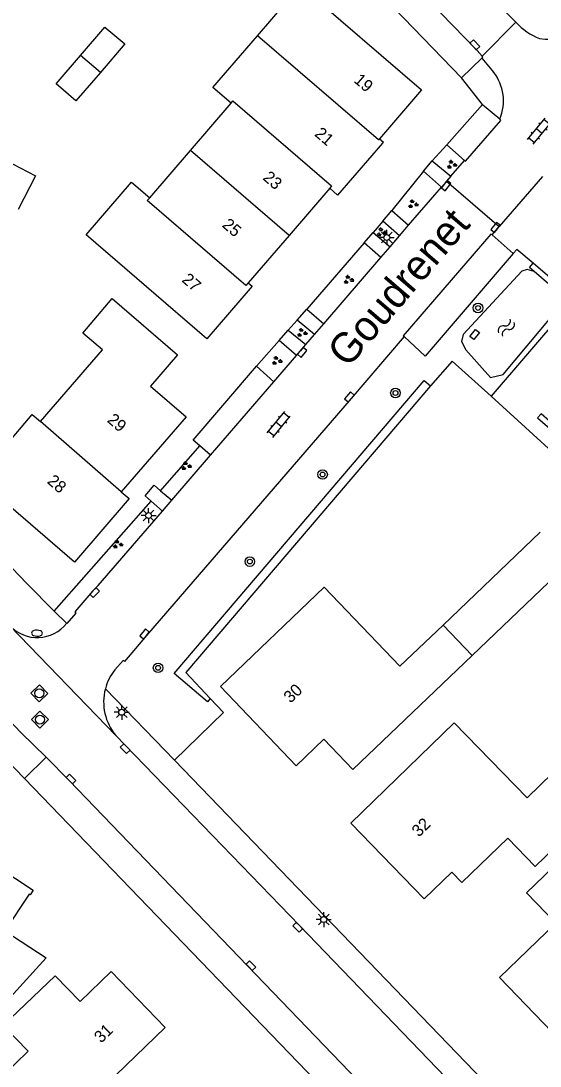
# Model space of a CAD drawing. Extents: x 136000 to 138005, y 398500 to 400500.
# Drawn here: x 137222.1 to 137265.3, y 398873.6 to 398960.7 of the extents above; entities that cross this region are included whole.
import ezdxf

# ---------------------------------------------------------------- set-up
doc = ezdxf.new("R2010")
doc.units = 0
for name, color, linetype in [('gg-afsc-erfafscheiding', 7, 'Continuous'), ('gg-afsc-hekwerk', 7, 'Continuous'), ('gg-anno-huisnummerreeks BGT', 7, 'Continuous'), ('gg-anno-openbare ruimte label', 7, 'Continuous'), ('gg-bbg-bijgebouw', 7, 'Continuous'), ('gg-bbg-gedigitaliseerde bijgebouw', 7, 'Continuous'), ('gg-bbg-hoofdgebouw', 7, 'Continuous'), ('gg-bbg-luifel en loopbrug', 7, 'Continuous'), ('gg-bbg-tussenscheiding', 7, 'Continuous'), ('gg-knt-verharding', 7, 'Continuous'), ('gg-knt-verharding nz', 7, 'Continuous'), ('gg-kntw-bovenkant insteek waterloop', 7, 'Continuous'), ('gt-grn-groengrens', 7, 'Continuous'), ('gt-grn-vlakafsluiter', 7, 'Continuous'), ('gt-grn-weggrens', 7, 'Continuous'), ('gt-symb-boom', 7, 'Continuous'), ('gt-symb-brandkraan', 7, 'Continuous'), ('gt-symb-groenvak', 7, 'Continuous'), ('gt-symb-klinker verharding', 7, 'Continuous'), ('gt-symb-kolk', 7, 'Continuous'), ('gt-symb-kolk center center', 7, 'Continuous'), ('gt-symb-lichtmast', 7, 'Continuous'), ('gt-symb-rioolschacht', 7, 'Continuous'), ('gt-symb-watersymbool', 7, 'Continuous')]:
    doc.layers.add(name, color=color, linetype=linetype)

# ---------------------------------------------------------------- blocks, each defined once
blk = doc.blocks.new('gt0-KL1')
at = {"layer": 'gt-symb-klinker verharding'}
for p, q in [((-1.15, 0.3), (1.15, 0.3)), ((-1, -0.3), (-1, 0.3)), ((-0.5, 0.3), (-0.5, 0.45)), ((0, -0.3), (0, 0.3)), ((0.5, 0.3), (0.5, 0.45)), ((1, -0.3), (1, 0.3)), ((-1.15, -0.3), (1.15, -0.3)), ((-0.5, -0.45), (-0.5, -0.3)), ((0.5, -0.45), (0.5, -0.3))]:
    blk.add_line(p, q, dxfattribs=at)
blk = doc.blocks.new('gt0-KOLK')
at = {"layer": 'gt-symb-kolk'}
blk.add_lwpolyline([(0, 0), (0.375, 0), (0.375, 0.4), (-0.375, 0.4), (-0.375, 0), (0, 0)], dxfattribs=at)
blk = doc.blocks.new('gt0-GRVAK')
at = {"layer": 'gt-symb-groenvak'}
for p, q in [((-0.11, 0.189), (-0.228, 0.24)), ((-0.182, 0.153), (0.088, 0.153)), ((-0.091, 0.211), (-0.156, 0.322)), ((-0.047, 0.214), (-0.047, 0.393)), ((-0.004, 0.211), (0.061, 0.322)), ((0.015, 0.189), (0.133, 0.24)), ((0.262, -0.052), (0.197, 0.059)), ((0.305, -0.049), (0.305, 0.13)), ((0.349, -0.052), (0.414, 0.059)), ((-0.245, -0.228), (-0.363, -0.177)), ((-0.318, -0.264), (-0.047, -0.264)), ((-0.226, -0.206), (-0.291, -0.095)), ((-0.183, -0.203), (-0.183, -0.024)), ((-0.139, -0.206), (-0.074, -0.095)), ((-0.12, -0.228), (-0.002, -0.177)), ((0.243, -0.074), (0.125, -0.023)), ((0.17, -0.11), (0.441, -0.11)), ((0.368, -0.074), (0.486, -0.023))]:
    blk.add_line(p, q, dxfattribs=at)
blk = doc.blocks.new('gt0-BOOM')
at = {"layer": 'gt-symb-boom'}
for radius in [0.4, 0.2]:
    blk.add_circle((0, 0), radius, dxfattribs=at)
blk = doc.blocks.new('gt0-LMAST')
at = {"layer": 'gt-symb-lichtmast'}
for p, q in [((-0.182, 0.173), (-0.447, 0.438)), ((-0.005, 0.246), (-0.005, 0.621)), ((0.172, 0.173), (0.437, 0.438)), ((-0.255, -0.004), (-0.63, -0.004)), ((-0.182, -0.181), (-0.447, -0.446)), ((-0.005, -0.254), (-0.005, -0.629)), ((0.437, -0.446), (0.172, -0.181)), ((0.245, -0.004), (0.62, -0.004))]:
    blk.add_line(p, q, dxfattribs=at)
blk.add_circle((-0.005, -0.004), 0.25, dxfattribs=at)
blk = doc.blocks.new('gt0-WA')
at = {"layer": 'gt-symb-watersymbool'}
for centre, start, end in [((-0.323, 0.022), 28.07249, 151.92751), ((0.427, 0.422), 208.07248, 331.92751), ((-0.323, -0.428), 28.07249, 151.92751), ((0.427, -0.028), 208.07248, 331.92751)]:
    blk.add_arc(centre, 0.425, start, end, dxfattribs=at)
blk = doc.blocks.new('gt0-KOLKCC')
at = {"layer": 'gt-symb-kolk center center'}
blk.add_lwpolyline([(-0.375, 0.2), (0.375, 0.2), (0.375, -0.2), (-0.375, -0.2)], close=True, dxfattribs=at)
blk = doc.blocks.new('gt0-RS')
at = {"layer": 'gt-symb-rioolschacht'}
blk.add_lwpolyline([(-0.5, -0.5), (0.5, -0.5), (0.5, 0.5), (-0.5, 0.5)], close=True, dxfattribs=at)
blk.add_circle((0, 0), 0.375, dxfattribs=at)
blk = doc.blocks.new('gt0-BR')
at = {"layer": 'gt-symb-brandkraan'}
for centre, radius, start, end in [((-0.244, 0), 0.206, 107.56694, 252.43307), ((0.599, -2.664), 3, 106.89205, 107.56694), ((0, -0.691), 0.938, 73.10799, 106.89205), ((-0.599, -2.664), 3, 72.43309, 73.10799), ((0.244, 0), 0.206, 287.56695, 72.43309), ((0.599, 2.664), 3, 252.43307, 253.10797), ((0, 0.691), 0.938, 253.10797, 286.89206), ((-0.599, 2.664), 3, 286.89206, 287.56695)]:
    blk.add_arc(centre, radius, start, end, dxfattribs=at)

msp = doc.modelspace()

# ---------------------------------------------------------------- linework, layer by layer
at = {"layer": 'gg-afsc-erfafscheiding'}
for p, q in [((137257.549, 398950.36), (137256.328, 398949.03)), ((137255.603, 398948.149), (137252.967, 398944.882)), ((137252.216, 398943.989), (137251.416, 398943.046)), ((137250.654, 398942.204), (137245.887, 398936.676)), ((137245.077, 398935.749), (137244.334, 398934.926)), ((137243.565, 398934.068), (137241.699, 398931.912)), ((137261.234, 398929.413), (137266.953, 398924.211)), ((137233.701, 398921.55), (137236.97, 398925.273)), ((137224.841, 398911.519), (137232.915, 398920.677))]:
    msp.add_line(p, q, dxfattribs=at)
at = {"layer": 'gg-afsc-hekwerk'}
for points in [[(137261.234, 398929.413), (137257.975, 398932.324), (137256.179, 398930.274)], [(137256.179, 398930.274), (137235.807, 398906.406), (137237.813, 398904.246)]]:
    msp.add_lwpolyline(points, dxfattribs=at)
at = {"layer": 'gg-bbg-bijgebouw'}
for points in [[(137227.029, 398957.795), (137229.057, 398960.163), (137230.705, 398958.752), (137228.677, 398956.383)], [(137228.677, 398956.383), (137226.648, 398954.013), (137225.001, 398955.426), (137227.029, 398957.795)]]:
    msp.add_lwpolyline(points, dxfattribs=at)
at = {"layer": 'gg-bbg-gedigitaliseerde bijgebouw'}
msp.add_lwpolyline([(137221.364, 398948.778), (137223.288, 398947.775), (137221.827, 398944.972)], dxfattribs=at)
at = {"layer": 'gg-bbg-hoofdgebouw'}
for p, q in [((137238.043, 398955.128), (137241.76, 398959.441)), ((137239.571, 398953.823), (137238.043, 398955.128)), ((137236.183, 398949.884), (137239.571, 398953.823)), ((137232.795, 398945.945), (137236.183, 398949.884)), ((137231.282, 398947.252), (137232.795, 398945.945)), ((137247.787, 398946.742), (137244.396, 398942.807)), ((137244.396, 398942.807), (137241.004, 398938.871)), ((137259.651, 398907.83), (137257.223, 398910.355))]:
    msp.add_line(p, q, dxfattribs=at)
for points in [[(137241.76, 398959.441), (137245.353, 398963.61), (137255.422, 398954.935), (137251.921, 398950.854)], [(137251.921, 398950.854), (137252.254, 398950.567), (137252.191, 398950.494)], [(137252.191, 398950.494), (137248.446, 398946.155), (137247.787, 398946.742)], [(137241.004, 398938.871), (137241.337, 398938.583), (137237.551, 398934.198), (137227.494, 398942.865), (137231.282, 398947.252)], [(137223.68, 398927.301), (137228.864, 398933.291), (137227.232, 398934.676), (137229.673, 398937.553), (137235.111, 398932.872), (137232.857, 398930.258), (137235.819, 398927.71), (137230.424, 398921.465)], [(137270.823, 398932.85), (137266.099, 398927.348), (137265.387, 398927.961), (137265.084, 398927.623), (137273.062, 398920.714), (137275.556, 398918.553)], [(137218.561, 398922.462), (137218.437, 398922.569), (137218.836, 398923.048), (137218.07, 398923.706), (137220.562, 398926.609), (137221.327, 398925.937), (137223.001, 398927.892), (137223.68, 398927.301)], [(137230.424, 398921.465), (137231.09, 398920.89), (137226.518, 398915.592), (137218.561, 398922.462)], [(137257.223, 398910.355), (137253.625, 398906.923), (137247.33, 398913.502), (137238.695, 398905.236), (137244.997, 398898.646), (137247.294, 398900.86), (137249.712, 398898.338), (137259.651, 398907.83)], [(137249.539, 398893.87), (137255.651, 398887.557), (137257.955, 398889.781), (137258.784, 398888.91), (137262.619, 398892.606), (137264.908, 398890.244), (137271.656, 398896.778), (137268.463, 398900.076), (137264.222, 398895.969), (137258.166, 398902.223), (137249.539, 398893.87)], [(137261.933, 398881.022), (137266.618, 398885.541), (137264.177, 398888.057), (137270.093, 398893.743), (137272.754, 398890.975), (137270.813, 398889.1), (137272.167, 398887.699), (137272.958, 398888.462), (137276.992, 398884.286), (137276.201, 398883.522), (137276.444, 398883.271), (137273.49, 398880.417), (137274.532, 398879.339), (137271.448, 398876.36), (137270.408, 398877.44), (137267.8, 398874.929), (137261.933, 398881.022)], [(137209.011, 398882.032), (137213.844, 398889.417), (137214.958, 398888.695), (137216.93, 398891.78), (137216.839, 398891.84), (137217.086, 398892.216), (137223.083, 398888.268), (137222.841, 398887.901), (137222.749, 398887.961), (137220.733, 398884.898), (137224.156, 398882.645), (137219.508, 398877.538), (137216.524, 398874.932), (137216.252, 398875.275), (137216.399, 398875.397), (137216.62, 398875.129), (137219.086, 398877.303), (137217.323, 398879.593), (137215.06, 398881.104), (137213.576, 398878.837), (137208.916, 398881.887), (137209.011, 398882.032)], [(137220.595, 398877.024), (137222.673, 398874.861), (137220.581, 398872.852), (137225.084, 398868.164), (137234.081, 398876.836), (137229.586, 398881.503), (137226.992, 398879.02), (137224.901, 398881.16), (137220.595, 398877.024)]]:
    msp.add_lwpolyline(points, dxfattribs=at)
at = {"layer": 'gg-bbg-luifel en loopbrug'}
for p, q in [((137265.317, 398918.092), (137257.223, 398910.355)), ((137259.651, 398907.83), (137267.736, 398915.553))]:
    msp.add_line(p, q, dxfattribs=at)
at = {"layer": 'gg-bbg-tussenscheiding'}
for p, q in [((137228.677, 398956.383), (137227.029, 398957.795)), ((137244.396, 398942.807), (137236.183, 398949.884)), ((137230.424, 398921.465), (137223.68, 398927.301))]:
    msp.add_line(p, q, dxfattribs=at)
for points in [[(137251.921, 398950.854), (137251.858, 398950.78), (137241.76, 398959.441)], [(137239.571, 398953.823), (137239.728, 398954.005), (137247.944, 398946.924), (137247.787, 398946.742)], [(137241.004, 398938.871), (137240.796, 398938.629), (137232.587, 398945.703), (137232.795, 398945.945)]]:
    msp.add_lwpolyline(points, dxfattribs=at)
at = {"layer": 'gg-knt-verharding'}
for p, q in [((137245.603, 398978.71), (137263.287, 398960.557)), ((137258.754, 398955.935), (137253.151, 398961.728)), ((137263.287, 398960.557), (137260.485, 398957.739)), ((137260.454, 398957.556), (137258.754, 398955.935)), ((137260.454, 398957.556), (137261.428, 398956.407)), ((137257.549, 398950.36), (137260.508, 398953.719)), ((137260.508, 398953.719), (137261.956, 398952.506)), ((137259.024, 398949.058), (137257.549, 398950.36)), ((137255.603, 398948.149), (137256.328, 398949.03)), ((137256.328, 398949.03), (137257.887, 398947.747)), ((137257.887, 398947.747), (137259.024, 398949.058)), ((137257.097, 398946.827), (137255.603, 398948.149)), ((137257.887, 398947.747), (137257.525, 398947.328)), ((137257.525, 398947.328), (137261.909, 398943.55)), ((137265.501, 398947.717), (137261.909, 398943.55)), ((137254.357, 398943.664), (137257.097, 398946.827)), ((137252.216, 398943.989), (137252.967, 398944.882)), ((137252.967, 398944.882), (137254.357, 398943.664)), ((137253.599, 398942.764), (137252.216, 398943.989)), ((137253.599, 398942.764), (137254.357, 398943.664)), ((137250.654, 398942.204), (137251.416, 398943.046)), ((137251.416, 398943.046), (137252.829, 398941.865)), ((137252.829, 398941.865), (137253.599, 398942.764)), ((137252.043, 398940.973), (137250.654, 398942.204)), ((137252.043, 398940.973), (137252.829, 398941.865)), ((137247.282, 398935.458), (137252.043, 398940.973)), ((137268.175, 398937.528), (137264.722, 398940.492)), ((137245.077, 398935.749), (137245.887, 398936.676)), ((137245.887, 398936.676), (137247.282, 398935.458)), ((137243.565, 398934.068), (137244.334, 398934.926)), ((137244.334, 398934.926), (137245.79, 398933.726)), ((137246.524, 398934.546), (137245.077, 398935.749)), ((137246.524, 398934.546), (137247.282, 398935.458)), ((137245.014, 398932.799), (137243.565, 398934.068)), ((137245.79, 398933.726), (137246.524, 398934.546)), ((137253.897, 398934.458), (137253.995, 398934.397)), ((137245.014, 398932.799), (137245.79, 398933.726)), ((137243.141, 398930.625), (137245.014, 398932.799)), ((137205.236, 398931.77), (137222.557, 398913.824)), ((137241.699, 398931.912), (137243.141, 398930.625)), ((137237.858, 398924.499), (137243.141, 398930.625)), ((137234.629, 398920.752), (137237.858, 398924.499)), ((137237.858, 398924.499), (137236.97, 398925.273)), ((137233.701, 398921.55), (137234.629, 398920.752)), ((137233.854, 398919.852), (137232.915, 398920.677)), ((137233.854, 398919.852), (137234.629, 398920.752)), ((137228.508, 398913.652), (137233.854, 398919.852)), ((137222.557, 398913.824), (137224.841, 398911.519)), ((137224.841, 398911.519), (137225.872, 398910.478)), ((137234.843, 398899.104), (137229.093, 398905.048)), ((137262.902, 398870.027), (137234.843, 398899.104)), ((137222.349, 398897.575), (137255.392, 398863.326))]:
    msp.add_line(p, q, dxfattribs=at)
for points in [[(137260.485, 398957.739), (137260.058, 398958.2), (137243.881, 398974.853), (137240.443, 398978.36), (137228.335, 398990.836), (137212.951, 399006.791), (137199.516, 399020.762), (137166.199, 399055.218), (137166.129, 399055.157)], [(137260.454, 398957.556), (137260.544, 398957.662), (137260.485, 398957.739)], [(137259.024, 398949.058), (137259.101, 398948.985), (137262.037, 398952.389), (137261.956, 398952.506)], [(137257.525, 398947.328), (137257.327, 398947.073), (137257.097, 398946.827)], [(137263.074, 398941.314), (137255.738, 398932.75), (137253.995, 398934.397)], [(137264.722, 398940.492), (137263.381, 398941.643), (137263.074, 398941.314)], [(137253.995, 398934.397), (137249.574, 398929.223), (137232.509, 398909.494), (137230.685, 398907.318), (137230.571, 398907.408), (137229.878, 398906.622)], [(137236.97, 398925.273), (137236.401, 398925.769), (137241.699, 398931.912)], [(137232.915, 398920.677), (137232.406, 398921.124), (137233.174, 398922.004), (137233.701, 398921.55)], [(137228.508, 398913.652), (137228.064, 398913.205), (137226.552, 398911.452), (137226.632, 398911.35), (137225.872, 398910.478)], [(137234.843, 398899.104), (137238.95, 398903.067), (137237.813, 398904.246)], [(137229.974, 398901.153), (137245.264, 398885.332), (137261.021, 398868.981), (137261.412, 398868.591)], [(137215.86, 398895.91), (137219.154, 398900.869), (137222.349, 398897.575)]]:
    msp.add_lwpolyline(points, dxfattribs=at)
for centre, radius, start, end in [((137267.239, 398964.217), 5.386, 222.80323, 248.57285), ((137265.977, 398963.055), 3.916, 259.62109, 313.9554), ((137258.411, 398954.012), 3.852, 336.97715, 38.43913), ((137223.416, 398912.497), 3.179, 224.7656, 320.57958), ((137233.276, 398903.945), 4.326, 141.76323, 165.22322), ((137233.274, 398903.946), 4.323, 165.23929, 220.25096)]:
    msp.add_arc(centre, radius, start, end, dxfattribs=at)
at = {"layer": 'gg-knt-verharding nz'}
for p, q in [((137261.306, 398942.847), (137261.909, 398943.55)), ((137263.074, 398941.314), (137261.306, 398942.847)), ((137224.158, 398899.354), (137222.059, 398901.414)), ((137222.349, 398897.575), (137224.158, 398899.354))]:
    msp.add_line(p, q, dxfattribs=at)
for points in [[(137261.306, 398942.847), (137261.208, 398942.922), (137253.897, 398934.458)], [(137257.215, 398865.086), (137226.084, 398897.405), (137224.158, 398899.354)]]:
    msp.add_lwpolyline(points, dxfattribs=at)
at = {"layer": 'gg-kntw-bovenkant insteek waterloop'}
msp.add_line((137266.841, 398938.067), (137264.822, 398939.801), dxfattribs=at)
msp.add_lwpolyline([(137264.822, 398939.801), (137264.221, 398939.963), (137263.8, 398939.824), (137258.899, 398934.562), (137258.765, 398933.984), (137259.113, 398933.277), (137261.168, 398930.97), (137262.225, 398931.23), (137267.223, 398937.188), (137266.841, 398938.067)], dxfattribs=at)
at = {"layer": 'gt-grn-groengrens'}
msp.add_line((137267.877, 398937.178), (137261.234, 398929.413), dxfattribs=at)
for points in [[(137264.822, 398939.801), (137264.423, 398940.143), (137264.722, 398940.492)], [(137237.813, 398904.246), (137237.6, 398903.954), (137234.82, 398906.328), (137255.662, 398930.727), (137256.179, 398930.274)]]:
    msp.add_lwpolyline(points, dxfattribs=at)
at = {"layer": 'gt-grn-vlakafsluiter'}
msp.add_line((137260.508, 398953.719), (137258.754, 398955.935), dxfattribs=at)
at = {"layer": 'gt-grn-weggrens'}
for p, q in [((137221.159, 398910.258), (137229.974, 398901.153)), ((137217.209, 398906.466), (137222.059, 398901.414))]:
    msp.add_line(p, q, dxfattribs=at)

# ---------------------------------------------------------------- block references
at = {"layer": 'gt-symb-boom'}
for p in [(137260.141, 398936.766), (137253.262, 398929.685), (137247.188, 398922.896), (137241.13, 398915.646), (137233.489, 398906.798)]:
    msp.add_blockref('gt0-BOOM', p, dxfattribs=at)
at = {"layer": 'gt-symb-brandkraan', "rotation": 179.07998908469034}
msp.add_blockref('gt0-BR', (137223.4, 398909.684), dxfattribs=at)
at = {"layer": 'gt-symb-groenvak'}
for p in [(137257.939, 398948.706), (137254.714, 398945.419), (137252.101, 398943.076), (137249.346, 398939.12), (137245.466, 398934.699), (137243.371, 398932.371), (137235.821, 398923.607), (137230.118, 398917.086)]:
    msp.add_blockref('gt0-GRVAK', p, dxfattribs=at)
at = {"layer": 'gt-symb-klinker verharding'}
for p, rotation in [((137265.234, 398951.484), 50.72268851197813), ((137243.54, 398927.068), 50.72268850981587)]:
    msp.add_blockref('gt0-KL1', p, dxfattribs=dict(at, rotation=rotation))
at = {"layer": 'gt-symb-kolk'}
for p, rotation in [((137259.731, 398958.539), -46.05341047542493), ((137257.327, 398947.073), -127.80965211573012), ((137261.756, 398943.355), 51.74298312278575), ((137245.345, 398933.196), -129.84957142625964), ((137249.574, 398929.223), 49.46084825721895), ((137228.064, 398913.205), -134.85734572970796), ((137232.509, 398909.494), 49.14049972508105), ((137230.888, 398900.211), 134.13264011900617), ((137226.084, 398897.405), -46.04432378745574), ((137245.264, 398885.332), 134.01273146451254), ((137241.074, 398881.857), -46.08996650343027)]:
    msp.add_blockref('gt0-KOLK', p, dxfattribs=dict(at, rotation=rotation))
at = {"layer": 'gt-symb-kolk center center', "rotation": 51.045039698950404}
msp.add_blockref('gt0-KOLKCC', (137259.858, 398934.546), dxfattribs=at)
at = {"layer": 'gt-symb-lichtmast'}
for p in [(137252.548, 398942.638), (137232.697, 398919.486), (137230.462, 398903.103), (137247.293, 398885.838)]:
    msp.add_blockref('gt0-LMAST', p, dxfattribs=at)
at = {"layer": 'gt-symb-rioolschacht'}
for p, rotation in [((137223.597, 398904.676), -136.72360556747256), ((137223.641, 398902.489), -134.36087040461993)]:
    msp.add_blockref('gt0-RS', p, dxfattribs=dict(at, rotation=rotation))
at = {"layer": 'gt-symb-watersymbool', "rotation": 49.46084825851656}
msp.add_blockref('gt0-WA', (137262.458, 398935.091), dxfattribs=at)

# ---------------------------------------------------------------- texts
at = {"layer": 'gg-anno-huisnummerreeks BGT'}
for s, rotation, p in [('19', 319.4, (137249.725, 398955.631)), ('21', 319.2, (137246.459, 398951.164)), ('23', 319.3, (137242.148, 398947.515)), ('25', 319.3, (137238.756, 398943.58)), ('27', 319.2, (137235.398, 398939.014)), ('29', 319.2, (137229.179, 398927.332)), ('28', 319.2, (137224.176, 398922.238)), ('30', 43.7, (137244.52, 398903.808)), ('32', 44.1, (137255.203, 398892.653)), ('31', 43.9, (137228.739, 398875.496))]:
    msp.add_text(s, height=1, rotation=rotation, dxfattribs=at).set_placement(p)
at = {"layer": 'gg-anno-openbare ruimte label'}
msp.add_text('Goudrenet', height=2.5, rotation=49.3, dxfattribs=at).set_placement((137249.295, 398931.698))

doc.saveas('drawing.dxf')
